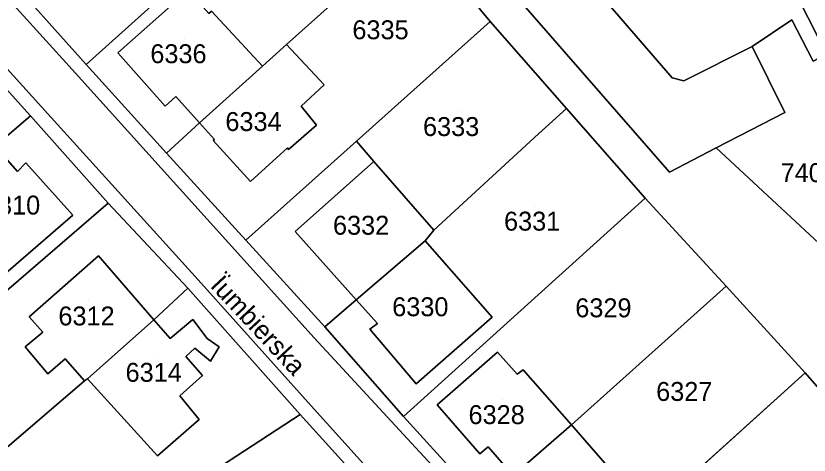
# Model space of a CAD drawing. Extents: x -266199 to -261993, y -1239047 to -1235108.
# Drawn here: x -263673.7 to -263589.8, y -1235977.8 to -1235931.3 of the extents above; entities that cross this region are included whole.
import ezdxf

# ---------------------------------------------------------------- set-up
doc = ezdxf.new("R2010")
doc.units = 0
for name, color, linetype in [('body_kn', 7, 'Continuous'), ('kladpar_druhypozemkov', 7, 'Continuous'), ('kladpar_hranice', 7, 'Continuous'), ('kladpar_parcelnecisla', 7, 'Continuous'), ('kladpar_plochy', 7, 'Continuous'), ('popisy', 7, 'Continuous'), ('zappar_hrandruhpozemk', 7, 'Continuous')]:
    doc.layers.add(name, color=color, linetype=linetype)

msp = doc.modelspace()

# ---------------------------------------------------------------- linework, layer by layer
at = {"layer": 'body_kn'}
for p, q in [((-263591.67, -1235931.75), (-263591.67, -1235931.75)), ((-263623.57, -1235931.93), (-263623.57, -1235931.93)), ((-263623.57, -1235931.93), (-263623.57, -1235931.93)), ((-263645.11, -1235934.36), (-263645.11, -1235934.36)), ((-263595.87, -1235934.59), (-263595.87, -1235934.59)), ((-263595.87, -1235934.59), (-263595.87, -1235934.59)), ((-263662.97, -1235935.24), (-263662.97, -1235935.24)), ((-263662.97, -1235935.24), (-263662.97, -1235935.24)), ((-263666.31, -1235936.48), (-263666.31, -1235936.48)), ((-263647.65, -1235936.67), (-263647.65, -1235936.67)), ((-263647.65, -1235936.67), (-263647.65, -1235936.67)), ((-263667.44, -1235937.39), (-263667.44, -1235937.39)), ((-263604.31, -1235937.9), (-263604.31, -1235937.9)), ((-263603.1, -1235938.22), (-263603.1, -1235938.22)), ((-263641.15, -1235938.62), (-263641.15, -1235938.62)), ((-263656.84, -1235939.87), (-263656.84, -1235939.87)), ((-263671.04, -1235940.94), (-263671.04, -1235940.94)), ((-263657.97, -1235940.87), (-263657.97, -1235940.87)), ((-263643.57, -1235940.88), (-263643.57, -1235940.88)), ((-263672.2, -1235941.89), (-263672.2, -1235941.89)), ((-263672.2, -1235941.89), (-263672.2, -1235941.89)), ((-263615.51, -1235941.12), (-263615.51, -1235941.12)), ((-263615.51, -1235941.12), (-263615.51, -1235941.12)), ((-263592.41, -1235941.55), (-263592.41, -1235941.55)), ((-263654.33, -1235942.65), (-263654.33, -1235942.65)), ((-263654.33, -1235942.65), (-263654.33, -1235942.65)), ((-263641.93, -1235942.88), (-263641.93, -1235942.88)), ((-263652.74, -1235944.39), (-263652.74, -1235944.39)), ((-263618.45, -1235943.82), (-263618.45, -1235943.82)), ((-263652.89, -1235944.53), (-263652.89, -1235944.53)), ((-263645.03, -1235945.3), (-263645.03, -1235945.3)), ((-263637.73, -1235944.6), (-263637.73, -1235944.6)), ((-263637.73, -1235944.6), (-263637.73, -1235944.6)), ((-263599.65, -1235945.3), (-263599.65, -1235945.3)), ((-263657.83, -1235945.84), (-263657.83, -1235945.84)), ((-263644.9, -1235945.45), (-263644.9, -1235945.45)), ((-263672.71, -1235946.89), (-263672.71, -1235946.89)), ((-263635.87, -1235946.73), (-263635.87, -1235946.73)), ((-263635.87, -1235946.73), (-263635.87, -1235946.73)), ((-263673.58, -1235947.79), (-263673.58, -1235947.79)), ((-263604.6, -1235947.87), (-263604.6, -1235947.87)), ((-263648.93, -1235948.86), (-263648.93, -1235948.86)), ((-263664, -1235951.12), (-263664, -1235951.12)), ((-263664, -1235951.12), (-263664, -1235951.12)), ((-263607.19, -1235950.61), (-263607.19, -1235950.61)), ((-263607.19, -1235950.61), (-263607.19, -1235950.61)), ((-263667.73, -1235952.4), (-263667.73, -1235952.4)), ((-263644.19, -1235954.13), (-263644.19, -1235954.13)), ((-263629.53, -1235953.98), (-263629.53, -1235953.98)), ((-263649.41, -1235955.06), (-263649.41, -1235955.06)), ((-263630.44, -1235955.13), (-263630.44, -1235955.13)), ((-263665.02, -1235956.7), (-263665.02, -1235956.7)), ((-263654.46, -1235959.23), (-263654.46, -1235959.23)), ((-263655.57, -1235960.12), (-263655.57, -1235960.12)), ((-263655.57, -1235960.12), (-263655.57, -1235960.12)), ((-263598.61, -1235959.91), (-263598.61, -1235959.91)), ((-263598.61, -1235959.91), (-263598.61, -1235959.91)), ((-263637.76, -1235961.37), (-263637.76, -1235961.37)), ((-263672.35, -1235963.16), (-263672.35, -1235963.16)), ((-263659.16, -1235963.46), (-263659.16, -1235963.46)), ((-263659.16, -1235963.46), (-263659.16, -1235963.46)), ((-263655.04, -1235963.45), (-263655.04, -1235963.45)), ((-263623.36, -1235963.2), (-263623.36, -1235963.2)), ((-263641.05, -1235964.22), (-263641.05, -1235964.22)), ((-263636.31, -1235964.45), (-263636.31, -1235964.45)), ((-263635.5, -1235963.86), (-263635.5, -1235963.86)), ((-263635.5, -1235963.86), (-263635.5, -1235963.86)), ((-263670.89, -1235964.78), (-263670.89, -1235964.78)), ((-263653.5, -1235965.44), (-263653.5, -1235965.44)), ((-263642.18, -1235965.38), (-263642.18, -1235965.38)), ((-263657.41, -1235965.45), (-263657.41, -1235965.45)), ((-263672.78, -1235966.33), (-263672.78, -1235966.33)), ((-263654.8, -1235966.48), (-263654.8, -1235966.48)), ((-263652.24, -1235966.34), (-263652.24, -1235966.34)), ((-263622.81, -1235966.87), (-263622.81, -1235966.87)), ((-263668.55, -1235967.58), (-263668.55, -1235967.58)), ((-263655.77, -1235967.33), (-263655.77, -1235967.33)), ((-263653.17, -1235967.84), (-263653.17, -1235967.84)), ((-263620.09, -1235968.76), (-263620.09, -1235968.76)), ((-263670.38, -1235969.16), (-263670.38, -1235969.16)), ((-263654.02, -1235969.37), (-263654.02, -1235969.37)), ((-263620.7, -1235969.21), (-263620.7, -1235969.21)), ((-263590.24, -1235969.06), (-263590.24, -1235969.06)), ((-263590.24, -1235969.06), (-263590.24, -1235969.06)), ((-263666.5, -1235969.91), (-263666.5, -1235969.91)), ((-263666.16, -1235969.69), (-263666.16, -1235969.69)), ((-263631.41, -1235970.22), (-263631.41, -1235970.22)), ((-263656.42, -1235971.49), (-263656.42, -1235971.49)), ((-263642.51, -1235972.55), (-263642.51, -1235972.55)), ((-263629.17, -1235972.45), (-263629.17, -1235972.45)), ((-263629.17, -1235972.45), (-263629.17, -1235972.45)), ((-263643.68, -1235973.49), (-263643.68, -1235973.49)), ((-263643.68, -1235973.49), (-263643.68, -1235973.49)), ((-263632.74, -1235973.67), (-263632.74, -1235973.67)), ((-263654.35, -1235974), (-263654.35, -1235974)), ((-263614.98, -1235974.58), (-263614.98, -1235974.58)), ((-263614.98, -1235974.58), (-263614.98, -1235974.58)), ((-263623.79, -1235976.91), (-263623.79, -1235976.91)), ((-263624.65, -1235977.62), (-263624.65, -1235977.62))]:
    msp.add_line(p, q, dxfattribs=at)
at = {"layer": 'kladpar_druhypozemkov'}
for p, q in [((-263655.92, -1235933.74), (-263655.92, -1235933.74)), ((-263647.98, -1235940.91), (-263647.98, -1235940.91)), ((-263626.97, -1235941.44), (-263626.97, -1235941.44)), ((-263636.51, -1235951.87), (-263636.51, -1235951.87)), ((-263618.91, -1235951.44), (-263618.91, -1235951.44)), ((-263643.53, -1235959.43), (-263643.53, -1235959.43)), ((-263630.3, -1235960.49), (-263630.3, -1235960.49)), ((-263610.98, -1235960.6), (-263610.98, -1235960.6)), ((-263666.07, -1235961.46), (-263666.07, -1235961.46)), ((-263659.05, -1235967.42), (-263659.05, -1235967.42)), ((-263602.47, -1235969.44), (-263602.47, -1235969.44)), ((-263622.25, -1235971.89), (-263622.25, -1235971.89))]:
    msp.add_line(p, q, dxfattribs=at)
at = {"layer": 'kladpar_hranice'}
for points in [[(-263680.9, -1235921.08), (-263672.17, -1235915.28), (-263664.96, -1235910.6), (-263652.8, -1235908.49), (-263645.45, -1235907.21), (-263640.25, -1235913.07), (-263666.31, -1235936.48), (-263675.7, -1235926.03), (-263680.9, -1235921.08)], [(-263654.33, -1235942.65), (-263657.83, -1235945.84), (-263666.31, -1235936.48), (-263640.25, -1235913.07), (-263631.57, -1235922.23), (-263645.11, -1235934.36), (-263647.65, -1235936.67), (-263653.05, -1235930.84), (-263653.33, -1235931.08), (-263655.51, -1235928.62), (-263662.97, -1235935.24), (-263657.97, -1235940.87), (-263656.84, -1235939.87), (-263654.33, -1235942.65)], [(-263629.6, -1235917.43), (-263625.07, -1235913.55), (-263622.95, -1235916), (-263621.5, -1235914.74), (-263612.89, -1235924.67), (-263614.49, -1235926.11), (-263604.31, -1235937.9), (-263603.1, -1235938.22), (-263595.87, -1235934.59), (-263592.41, -1235941.55), (-263599.65, -1235945.3), (-263604.6, -1235947.87), (-263628.34, -1235920.66), (-263627.46, -1235919.9), (-263629.6, -1235917.43)], [(-263595.71, -1235920.05), (-263583.18, -1235913.83), (-263562.98, -1235953.66), (-263562.1, -1235953.32), (-263556.93, -1235963.48), (-263561.5, -1235965.87), (-263561.44, -1235966.02), (-263571.54, -1235971.05), (-263573.03, -1235968.11), (-263577.1, -1235960.08), (-263575.65, -1235959.34), (-263588, -1235935.39), (-263595.71, -1235920.05)], [(-263595.71, -1235920.05), (-263588, -1235935.39), (-263589.42, -1235936.12), (-263591.67, -1235931.75), (-263595.87, -1235934.59), (-263603.1, -1235938.22), (-263604.31, -1235937.9), (-263614.49, -1235926.11)], [(-263628.34, -1235920.66), (-263604.6, -1235947.87), (-263599.65, -1235945.3), (-263583.87, -1235959.94), (-263583.56, -1235963.24), (-263582.67, -1235977.75), (-263590.24, -1235969.06), (-263598.61, -1235959.91), (-263607.19, -1235950.61), (-263615.51, -1235941.12), (-263623.57, -1235931.93), (-263631.57, -1235922.23)], [(-263631.57, -1235922.23), (-263623.57, -1235931.93), (-263637.73, -1235944.6), (-263649.41, -1235955.06), (-263657.83, -1235945.84), (-263654.33, -1235942.65), (-263652.74, -1235944.39), (-263652.89, -1235944.53), (-263648.93, -1235948.86), (-263645.03, -1235945.3), (-263644.9, -1235945.45), (-263641.93, -1235942.88), (-263643.57, -1235940.88), (-263641.15, -1235938.62), (-263645.11, -1235934.36), (-263631.57, -1235922.23)], [(-263675.7, -1235926.03), (-263666.31, -1235936.48), (-263657.83, -1235945.84), (-263649.41, -1235955.06), (-263641.05, -1235964.22), (-263632.74, -1235973.67), (-263624.3, -1235982.95)], [(-263662.97, -1235935.24), (-263655.51, -1235928.62), (-263653.33, -1235931.08), (-263653.05, -1235930.84), (-263647.65, -1235936.67), (-263654.33, -1235942.65), (-263656.84, -1235939.87), (-263657.97, -1235940.87), (-263662.97, -1235935.24)], [(-263595.87, -1235934.59), (-263591.67, -1235931.75), (-263589.42, -1235936.12), (-263588, -1235935.39), (-263575.65, -1235959.34), (-263577.1, -1235960.08), (-263573.03, -1235968.11), (-263573.62, -1235968.2), (-263578.4, -1235968.97), (-263578, -1235978.87), (-263582.67, -1235978.94), (-263582.67, -1235977.75), (-263583.56, -1235963.24), (-263583.87, -1235959.94), (-263599.65, -1235945.3), (-263592.41, -1235941.55), (-263595.87, -1235934.59)], [(-263697.77, -1235964.06), (-263704.58, -1235953.51), (-263683.45, -1235935.1), (-263680.61, -1235932.63), (-263672.2, -1235941.89), (-263675.96, -1235945.11), (-263680.85, -1235939.67), (-263680, -1235938.94), (-263682.42, -1235936.27), (-263689.2, -1235942.16), (-263687.05, -1235944.48), (-263687.36, -1235944.69), (-263682.16, -1235950.51), (-263697.77, -1235964.06)], [(-263623.83, -1235995.38), (-263643.68, -1235973.49), (-263655.57, -1235960.12), (-263664, -1235951.12), (-263672.2, -1235941.89), (-263680.61, -1235932.63)], [(-263623.57, -1235931.93), (-263615.51, -1235941.12), (-263618.45, -1235943.82), (-263629.53, -1235953.98), (-263635.87, -1235946.73), (-263637.73, -1235944.6), (-263623.57, -1235931.93)], [(-263647.65, -1235936.67), (-263645.11, -1235934.36), (-263641.15, -1235938.62), (-263643.57, -1235940.88), (-263641.93, -1235942.88), (-263644.9, -1235945.45), (-263645.03, -1235945.3), (-263648.93, -1235948.86), (-263652.89, -1235944.53), (-263652.74, -1235944.39), (-263654.33, -1235942.65), (-263647.65, -1235936.67)], [(-263672.2, -1235941.89), (-263664, -1235951.12), (-263690.92, -1235974.33), (-263697.77, -1235964.06), (-263682.16, -1235950.51), (-263677.32, -1235955.9), (-263678.5, -1235956.91), (-263676.14, -1235959.66), (-263667.73, -1235952.4), (-263672.71, -1235946.89), (-263673.58, -1235947.79), (-263675.96, -1235945.11), (-263672.2, -1235941.89)], [(-263615.51, -1235941.12), (-263607.19, -1235950.61), (-263632.74, -1235973.67), (-263641.05, -1235964.22), (-263637.76, -1235961.37), (-263635.5, -1235963.86), (-263636.31, -1235964.45), (-263631.41, -1235970.22), (-263623.36, -1235963.2), (-263630.44, -1235955.13), (-263629.53, -1235953.98), (-263618.45, -1235943.82), (-263615.51, -1235941.12)], [(-263675.96, -1235945.11), (-263673.58, -1235947.79), (-263672.71, -1235946.89), (-263667.73, -1235952.4), (-263676.14, -1235959.66), (-263678.5, -1235956.91), (-263677.32, -1235955.9), (-263682.16, -1235950.51), (-263675.96, -1235945.11)], [(-263637.73, -1235944.6), (-263635.87, -1235946.73), (-263629.53, -1235953.98), (-263630.44, -1235955.13), (-263637.76, -1235961.37), (-263641.05, -1235964.22), (-263649.41, -1235955.06), (-263637.73, -1235944.6)], [(-263664, -1235951.12), (-263655.57, -1235960.12), (-263659.16, -1235963.46), (-263665.02, -1235956.7), (-263672.35, -1235963.16), (-263670.89, -1235964.78), (-263672.78, -1235966.33), (-263670.38, -1235969.16), (-263668.55, -1235967.58), (-263666.5, -1235969.91), (-263683.96, -1235984.85), (-263690.92, -1235974.33), (-263664, -1235951.12)], [(-263607.19, -1235950.61), (-263598.61, -1235959.91), (-263614.98, -1235974.58), (-263620.09, -1235968.76), (-263620.7, -1235969.21), (-263622.81, -1235966.87), (-263629.17, -1235972.45), (-263624.65, -1235977.62), (-263623.79, -1235976.91), (-263621.13, -1235979.94), (-263624.3, -1235982.95), (-263632.74, -1235973.67), (-263607.19, -1235950.61)], [(-263635.5, -1235963.86), (-263637.76, -1235961.37), (-263630.44, -1235955.13), (-263623.36, -1235963.2), (-263631.41, -1235970.22), (-263636.31, -1235964.45), (-263635.5, -1235963.86)], [(-263659.16, -1235963.46), (-263666.16, -1235969.69), (-263666.5, -1235969.91), (-263668.55, -1235967.58), (-263670.38, -1235969.16), (-263672.78, -1235966.33), (-263670.89, -1235964.78), (-263672.35, -1235963.16), (-263665.02, -1235956.7), (-263659.16, -1235963.46)], [(-263655.57, -1235960.12), (-263643.68, -1235973.49), (-263654.65, -1235980.63), (-263665.89, -1235987.98), (-263677.22, -1235995.35), (-263683.96, -1235984.85), (-263666.5, -1235969.91), (-263666.16, -1235969.69), (-263658.76, -1235977.85), (-263654.35, -1235974), (-263656.42, -1235971.49), (-263654.02, -1235969.37), (-263655.77, -1235967.33), (-263654.8, -1235966.48), (-263653.17, -1235967.84), (-263652.24, -1235966.34), (-263653.5, -1235965.44), (-263655.04, -1235963.45), (-263657.41, -1235965.45), (-263659.16, -1235963.46), (-263655.57, -1235960.12)], [(-263598.61, -1235959.91), (-263590.24, -1235969.06), (-263615.66, -1235992.01), (-263616.04, -1235992.24), (-263624.3, -1235982.95), (-263621.13, -1235979.94), (-263618.51, -1235982.9), (-263619.4, -1235983.69), (-263614.65, -1235988.97), (-263608.35, -1235983.41), (-263610.34, -1235981.06), (-263609.8, -1235980.52), (-263614.98, -1235974.58), (-263598.61, -1235959.91)], [(-263659.16, -1235963.46), (-263657.41, -1235965.45), (-263655.04, -1235963.45), (-263653.5, -1235965.44), (-263652.24, -1235966.34), (-263653.17, -1235967.84), (-263654.8, -1235966.48), (-263655.77, -1235967.33), (-263654.02, -1235969.37), (-263656.42, -1235971.49), (-263654.35, -1235974), (-263658.76, -1235977.85), (-263666.16, -1235969.69), (-263659.16, -1235963.46)], [(-263629.17, -1235972.45), (-263622.81, -1235966.87), (-263620.7, -1235969.21), (-263620.09, -1235968.76), (-263614.98, -1235974.58), (-263621.13, -1235979.94), (-263623.79, -1235976.91), (-263624.65, -1235977.62), (-263629.17, -1235972.45)], [(-263590.24, -1235969.06), (-263582.67, -1235977.75), (-263582.67, -1235978.94), (-263583.27, -1235985.02), (-263584.29, -1235990.93), (-263585.39, -1235994.73), (-263586.08, -1235996.61), (-263590.37, -1235999.1), (-263589.91, -1236002.84), (-263590.86, -1236004.62), (-263592.47, -1236005.88), (-263594.23, -1236006.59), (-263596.24, -1236006.95), (-263598.24, -1236006.7), (-263607.94, -1236000.88), (-263615.66, -1235992.01), (-263590.24, -1235969.06)], [(-263643.68, -1235973.49), (-263623.83, -1235995.38), (-263624.49, -1235998.79), (-263626.87, -1236000.68), (-263630.86, -1236003.13), (-263634.01, -1236005.06), (-263635.22, -1236003.18), (-263637.56, -1235999.53), (-263637.97, -1235998.88), (-263634.71, -1235996.86), (-263634.66, -1235996.83), (-263636.52, -1235993.82), (-263633.52, -1235991.89), (-263636.47, -1235987.19), (-263646.02, -1235993.14), (-263649.07, -1235988.72), (-263654.65, -1235980.63), (-263643.68, -1235973.49)], [(-263614.98, -1235974.58), (-263609.8, -1235980.52), (-263610.34, -1235981.06), (-263608.35, -1235983.41), (-263614.65, -1235988.97), (-263619.4, -1235983.69), (-263618.51, -1235982.9), (-263621.13, -1235979.94), (-263614.98, -1235974.58)]]:
    msp.add_lwpolyline(points, dxfattribs=at)
at = {"layer": 'kladpar_plochy'}
for p, q in [((-263615.66, -1235992.01), (-263590.24, -1235969.06)), ((-263590.24, -1235969.06), (-263582.67, -1235977.75))]:
    msp.add_line(p, q, dxfattribs=at)
for points in [[(-263680.9, -1235921.08), (-263672.17, -1235915.28), (-263664.96, -1235910.6), (-263652.8, -1235908.49), (-263645.45, -1235907.21), (-263640.25, -1235913.07), (-263666.31, -1235936.48), (-263675.7, -1235926.03)], [(-263654.33, -1235942.65), (-263657.83, -1235945.84), (-263666.31, -1235936.48), (-263640.25, -1235913.07), (-263631.57, -1235922.23), (-263645.11, -1235934.36), (-263647.65, -1235936.67), (-263653.05, -1235930.84), (-263653.33, -1235931.08), (-263655.51, -1235928.62), (-263662.97, -1235935.24), (-263657.97, -1235940.87), (-263656.84, -1235939.87)], [(-263629.6, -1235917.43), (-263625.07, -1235913.55), (-263622.95, -1235916), (-263621.5, -1235914.74), (-263612.89, -1235924.67), (-263614.49, -1235926.11), (-263604.31, -1235937.9), (-263603.1, -1235938.22), (-263595.87, -1235934.59), (-263592.41, -1235941.55), (-263599.65, -1235945.3), (-263604.6, -1235947.87), (-263628.34, -1235920.66), (-263627.46, -1235919.9)], [(-263595.71, -1235920.05), (-263583.18, -1235913.83), (-263562.98, -1235953.66), (-263562.1, -1235953.32), (-263556.93, -1235963.48), (-263561.5, -1235965.87), (-263561.44, -1235966.02), (-263571.54, -1235971.05), (-263573.03, -1235968.11), (-263577.1, -1235960.08), (-263575.65, -1235959.34), (-263588, -1235935.39)], [(-263631.57, -1235922.23), (-263623.57, -1235931.93), (-263637.73, -1235944.6), (-263649.41, -1235955.06), (-263657.83, -1235945.84), (-263654.33, -1235942.65), (-263652.74, -1235944.39), (-263652.89, -1235944.53), (-263648.93, -1235948.86), (-263645.03, -1235945.3), (-263644.9, -1235945.45), (-263641.93, -1235942.88), (-263643.57, -1235940.88), (-263641.15, -1235938.62), (-263645.11, -1235934.36)], [(-263662.97, -1235935.24), (-263655.51, -1235928.62), (-263653.33, -1235931.08), (-263653.05, -1235930.84), (-263647.65, -1235936.67), (-263654.33, -1235942.65), (-263656.84, -1235939.87), (-263657.97, -1235940.87)], [(-263595.87, -1235934.59), (-263591.67, -1235931.75), (-263589.42, -1235936.12), (-263588, -1235935.39), (-263575.65, -1235959.34), (-263577.1, -1235960.08), (-263573.03, -1235968.11), (-263573.62, -1235968.2), (-263578.4, -1235968.97), (-263578, -1235978.87), (-263582.67, -1235978.94), (-263582.67, -1235977.75), (-263583.56, -1235963.24), (-263583.87, -1235959.94), (-263599.65, -1235945.3), (-263592.41, -1235941.55)], [(-263697.77, -1235964.06), (-263704.58, -1235953.51), (-263683.45, -1235935.1), (-263680.61, -1235932.63), (-263672.2, -1235941.89), (-263675.96, -1235945.11), (-263680.85, -1235939.67), (-263680, -1235938.94), (-263682.42, -1235936.27), (-263689.2, -1235942.16), (-263687.05, -1235944.48), (-263687.36, -1235944.69), (-263682.16, -1235950.51)], [(-263623.57, -1235931.93), (-263615.51, -1235941.12), (-263618.45, -1235943.82), (-263629.53, -1235953.98), (-263635.87, -1235946.73), (-263637.73, -1235944.6)], [(-263647.65, -1235936.67), (-263645.11, -1235934.36), (-263641.15, -1235938.62), (-263643.57, -1235940.88), (-263641.93, -1235942.88), (-263644.9, -1235945.45), (-263645.03, -1235945.3), (-263648.93, -1235948.86), (-263652.89, -1235944.53), (-263652.74, -1235944.39), (-263654.33, -1235942.65)], [(-263672.2, -1235941.89), (-263664, -1235951.12), (-263690.92, -1235974.33), (-263697.77, -1235964.06), (-263682.16, -1235950.51), (-263677.32, -1235955.9), (-263678.5, -1235956.91), (-263676.14, -1235959.66), (-263667.73, -1235952.4), (-263672.71, -1235946.89), (-263673.58, -1235947.79), (-263675.96, -1235945.11)], [(-263615.51, -1235941.12), (-263607.19, -1235950.61), (-263632.74, -1235973.67), (-263641.05, -1235964.22), (-263637.76, -1235961.37), (-263635.5, -1235963.86), (-263636.31, -1235964.45), (-263631.41, -1235970.22), (-263623.36, -1235963.2), (-263630.44, -1235955.13), (-263629.53, -1235953.98), (-263618.45, -1235943.82)], [(-263675.96, -1235945.11), (-263673.58, -1235947.79), (-263672.71, -1235946.89), (-263667.73, -1235952.4), (-263676.14, -1235959.66), (-263678.5, -1235956.91), (-263677.32, -1235955.9), (-263682.16, -1235950.51)], [(-263637.73, -1235944.6), (-263635.87, -1235946.73), (-263629.53, -1235953.98), (-263630.44, -1235955.13), (-263637.76, -1235961.37), (-263641.05, -1235964.22), (-263649.41, -1235955.06)], [(-263664, -1235951.12), (-263655.57, -1235960.12), (-263659.16, -1235963.46), (-263665.02, -1235956.7), (-263672.35, -1235963.16), (-263670.89, -1235964.78), (-263672.78, -1235966.33), (-263670.38, -1235969.16), (-263668.55, -1235967.58), (-263666.5, -1235969.91), (-263683.96, -1235984.85), (-263690.92, -1235974.33)], [(-263607.19, -1235950.61), (-263598.61, -1235959.91), (-263614.98, -1235974.58), (-263620.09, -1235968.76), (-263620.7, -1235969.21), (-263622.81, -1235966.87), (-263629.17, -1235972.45), (-263624.65, -1235977.62), (-263623.79, -1235976.91), (-263621.13, -1235979.94), (-263624.3, -1235982.95), (-263632.74, -1235973.67)], [(-263635.5, -1235963.86), (-263637.76, -1235961.37), (-263630.44, -1235955.13), (-263623.36, -1235963.2), (-263631.41, -1235970.22), (-263636.31, -1235964.45)], [(-263659.16, -1235963.46), (-263666.16, -1235969.69), (-263666.5, -1235969.91), (-263668.55, -1235967.58), (-263670.38, -1235969.16), (-263672.78, -1235966.33), (-263670.89, -1235964.78), (-263672.35, -1235963.16), (-263665.02, -1235956.7)], [(-263655.57, -1235960.12), (-263643.68, -1235973.49), (-263654.65, -1235980.63), (-263665.89, -1235987.98), (-263677.22, -1235995.35), (-263683.96, -1235984.85), (-263666.5, -1235969.91), (-263666.16, -1235969.69), (-263658.76, -1235977.85), (-263654.35, -1235974), (-263656.42, -1235971.49), (-263654.02, -1235969.37), (-263655.77, -1235967.33), (-263654.8, -1235966.48), (-263653.17, -1235967.84), (-263652.24, -1235966.34), (-263653.5, -1235965.44), (-263655.04, -1235963.45), (-263657.41, -1235965.45), (-263659.16, -1235963.46)], [(-263598.61, -1235959.91), (-263590.24, -1235969.06), (-263615.66, -1235992.01), (-263616.04, -1235992.24), (-263624.3, -1235982.95), (-263621.13, -1235979.94), (-263618.51, -1235982.9), (-263619.4, -1235983.69), (-263614.65, -1235988.97), (-263608.35, -1235983.41), (-263610.34, -1235981.06), (-263609.8, -1235980.52), (-263614.98, -1235974.58)], [(-263659.16, -1235963.46), (-263657.41, -1235965.45), (-263655.04, -1235963.45), (-263653.5, -1235965.44), (-263652.24, -1235966.34), (-263653.17, -1235967.84), (-263654.8, -1235966.48), (-263655.77, -1235967.33), (-263654.02, -1235969.37), (-263656.42, -1235971.49), (-263654.35, -1235974), (-263658.76, -1235977.85), (-263666.16, -1235969.69)], [(-263629.17, -1235972.45), (-263622.81, -1235966.87), (-263620.7, -1235969.21), (-263620.09, -1235968.76), (-263614.98, -1235974.58), (-263621.13, -1235979.94), (-263623.79, -1235976.91), (-263624.65, -1235977.62)], [(-263643.68, -1235973.49), (-263623.83, -1235995.38), (-263624.49, -1235998.79), (-263626.87, -1236000.68), (-263630.86, -1236003.13), (-263634.01, -1236005.06), (-263635.22, -1236003.18), (-263637.56, -1235999.53), (-263637.97, -1235998.88), (-263634.71, -1235996.86), (-263634.66, -1235996.83), (-263636.52, -1235993.82), (-263633.52, -1235991.89), (-263636.47, -1235987.19), (-263646.02, -1235993.14), (-263649.07, -1235988.72), (-263654.65, -1235980.63)], [(-263614.98, -1235974.58), (-263609.8, -1235980.52), (-263610.34, -1235981.06), (-263608.35, -1235983.41), (-263614.65, -1235988.97), (-263619.4, -1235983.69), (-263618.51, -1235982.9), (-263621.13, -1235979.94)]]:
    msp.add_lwpolyline(points, close=True, dxfattribs=at)
for points in [[(-263595.71, -1235920.05), (-263588, -1235935.39), (-263589.42, -1235936.12), (-263591.67, -1235931.75), (-263595.87, -1235934.59), (-263603.1, -1235938.22), (-263604.31, -1235937.9), (-263614.49, -1235926.11)], [(-263628.34, -1235920.66), (-263604.6, -1235947.87), (-263599.65, -1235945.3), (-263583.87, -1235959.94), (-263583.56, -1235963.24), (-263582.67, -1235977.75), (-263590.24, -1235969.06), (-263598.61, -1235959.91), (-263607.19, -1235950.61), (-263615.51, -1235941.12), (-263623.57, -1235931.93), (-263631.57, -1235922.23)], [(-263675.7, -1235926.03), (-263666.31, -1235936.48), (-263657.83, -1235945.84), (-263649.41, -1235955.06), (-263641.05, -1235964.22), (-263632.74, -1235973.67), (-263624.3, -1235982.95)], [(-263623.83, -1235995.38), (-263643.68, -1235973.49), (-263655.57, -1235960.12), (-263664, -1235951.12), (-263672.2, -1235941.89), (-263680.61, -1235932.63)]]:
    msp.add_lwpolyline(points, dxfattribs=at)
at = {"layer": 'zappar_hrandruhpozemk'}
for p, q in [((-263635.87, -1235946.73), (-263644.19, -1235954.13)), ((-263644.19, -1235954.13), (-263637.76, -1235961.37)), ((-263642.51, -1235972.55), (-263624.38, -1235992.66))]:
    msp.add_line(p, q, dxfattribs=at)
for points in [[(-263725.75, -1235897.11), (-263720.95, -1235898.89), (-263717.34, -1235900.29), (-263714.98, -1235901.21), (-263712.18, -1235902.41), (-263710.6, -1235903.14), (-263688.26, -1235916.9), (-263686.4, -1235918.27), (-263682.12, -1235921.98), (-263676.74, -1235927.15), (-263667.44, -1235937.39)], [(-263679.65, -1235931.47), (-263671.04, -1235940.94), (-263654.46, -1235959.23), (-263642.51, -1235972.55)], [(-263667.44, -1235937.39), (-263642.18, -1235965.38), (-263607.84, -1236002.51)]]:
    msp.add_lwpolyline(points, dxfattribs=at)

# ---------------------------------------------------------------- texts
at = {"layer": 'kladpar_parcelnecisla'}
for s, p in [('6335', (-263638.15, -1235933.81)), ('6336', (-263659.525, -1235936.34)), ('6334', (-263651.585, -1235943.51)), ('6333', (-263630.677, -1235944.04)), ('7407/1', (-263592.847, -1235948.91)), ('6310', (-263677.124, -1235952.34)), ('6331', (-263622.105, -1235954.04)), ('6332', (-263640.201, -1235954.47)), ('6330', (-263633.936, -1235963.09)), ('6329', (-263614.569, -1235963.2)), ('6312', (-263669.25, -1235964.06)), ('6314', (-263662.143, -1235970.02)), ('6327', (-263606.012, -1235972.04)), ('6328', (-263625.863, -1235974.49))]:
    msp.add_text(s, height=2, dxfattribs=at).set_placement(p)
at = {"layer": 'popisy'}
msp.add_text('Ïumbierska', height=2, rotation=313, dxfattribs=at).set_placement((-263653.288, -1235959.936))

doc.saveas('drawing.dxf')
